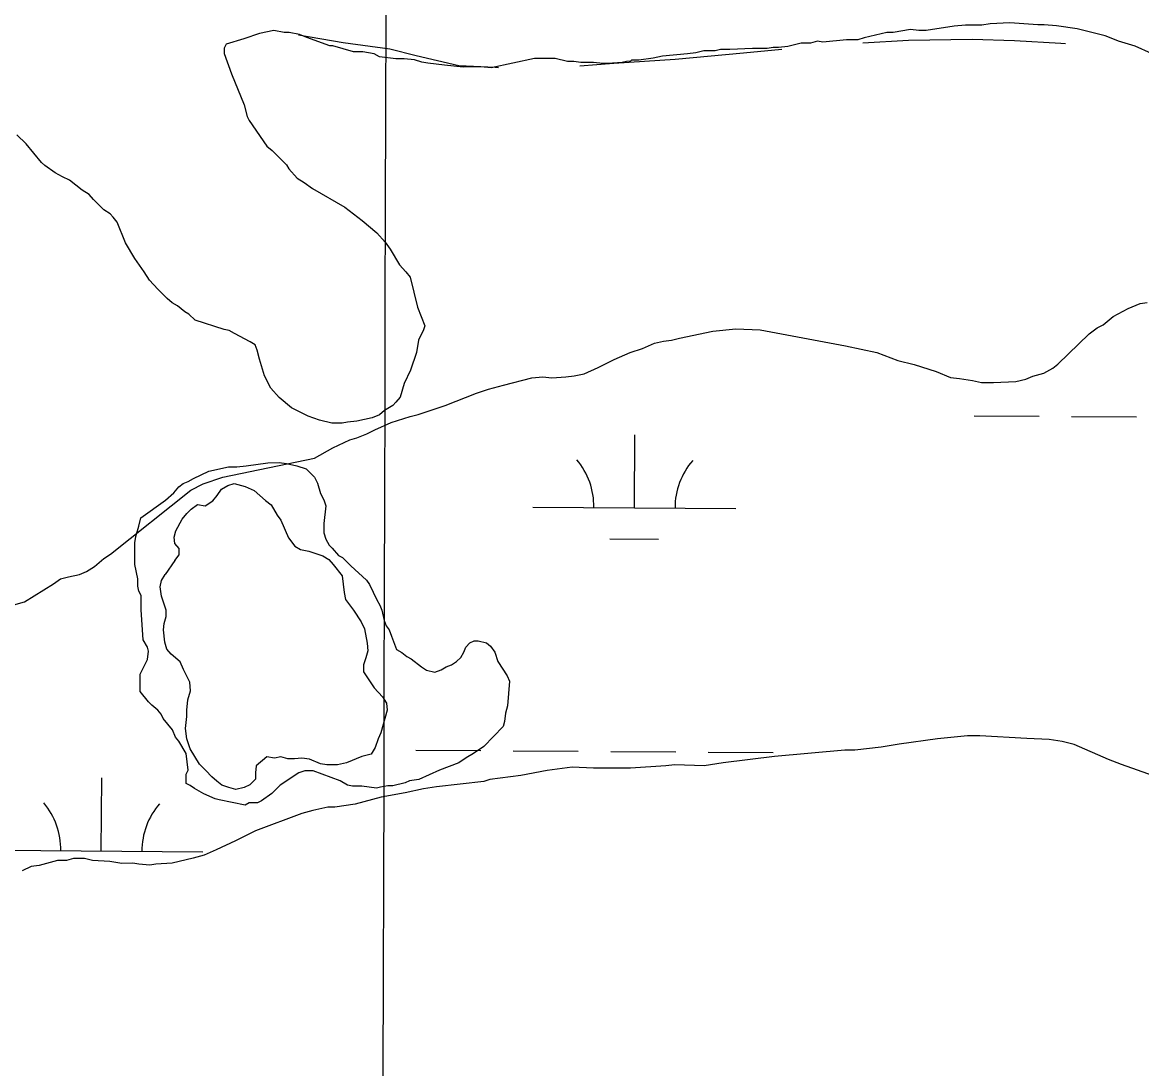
# Model space of a CAD drawing. Extents: x 3172231 to 3210228, y 940198 to 965780.
# Drawn here: x 3186789 to 3187340, y 963135 to 963650 of the extents above; entities that cross this region are included whole.
import ezdxf

# ---------------------------------------------------------------- set-up
doc = ezdxf.new("R2010")
doc.units = 0
for name, color, linetype in [('V-GRID-MAJR', 7, 'Continuous'), ('V-ROAD-CNTR', 7, 'Continuous'), ('V-SITE-VEGE', 7, 'Continuous'), ('V-TOPO-SHOR', 7, 'Continuous'), ('V-WETL-SWMP', 7, 'Continuous')]:
    doc.layers.add(name, color=color, linetype=linetype)

msp = doc.modelspace()

# ---------------------------------------------------------------- linework, layer by layer
at = {"layer": 'V-GRID-MAJR'}
msp.add_spline([(3186921.327, 945704.044), (3186937.193, 951764.175), (3186953.067, 957827.391), (3186968.941, 963890.658), (3186968.949, 963893.691)], degree=3, dxfattribs=at)
at = {"layer": 'V-ROAD-CNTR'}
for points in [[(3186925.247, 963643.875), (3186947.153, 963640.037), (3186970.091, 963637.041), (3186983.067, 963633.756), (3187004.109, 963628.865), (3187022.124, 963627.912), (3187023.721, 963627.878)], [(3187203.208, 963640.011), (3187225.649, 963641.325), (3187256.963, 963641.79), (3187277.851, 963641.138), (3187300.766, 963639.756), (3187303.05, 963639.567)], [(3187063.693, 963628.58), (3187080.538, 963629.976), (3187110.735, 963631.927), (3187144.45, 963635.017), (3187163.338, 963636.887)]]:
    msp.add_lwpolyline(points, dxfattribs=at)
at = {"layer": 'V-SITE-VEGE'}
for p, q in [((3186913.013, 963646.064), (3186905.888, 963644.514)), ((3186918.108, 963645.063), (3186913.013, 963646.064)), ((3187226.721, 963646.576), (3187218.07, 963645.02)), ((3187230.799, 963646.08), (3187226.721, 963646.576)), ((3187234.362, 963646.091), (3187230.799, 963646.08)), ((3187248.106, 963648.171), (3187234.362, 963646.091)), ((3187253.708, 963648.7), (3187248.106, 963648.171)), ((3187261.855, 963648.726), (3187253.708, 963648.7)), ((3187265.928, 963649.249), (3187261.855, 963648.726)), ((3187275.603, 963649.789), (3187265.928, 963649.249)), ((3187289.355, 963648.814), (3187275.603, 963649.789)), ((3187292.411, 963648.825), (3187289.355, 963648.814)), ((3187298.524, 963648.335), (3187292.411, 963648.825)), ((3187308.715, 963646.84), (3187298.524, 963648.335)), ((3187322.475, 963643.322), (3187308.715, 963646.84)), ((3186898.259, 963641.941), (3186889.608, 963639.367)), ((3186905.888, 963644.514), (3186898.259, 963641.941)), ((3186920.656, 963645.071), (3186918.108, 963645.063)), ((3186925.751, 963644.069), (3186920.656, 963645.071)), ((3186929.321, 963642.554), (3186925.751, 963644.069)), ((3186940.538, 963638.515), (3186929.321, 963642.554)), ((3187180.905, 963640.823), (3187177.346, 963639.793)), ((3187183.455, 963640.326), (3187180.905, 963640.823)), ((3187195.166, 963641.378), (3187183.455, 963640.326)), ((3187200.769, 963641.399), (3187195.166, 963641.378)), ((3187203.818, 963642.427), (3187200.769, 963641.399)), ((3187215.015, 963645.009), (3187203.818, 963642.427)), ((3187218.07, 963645.02), (3187215.015, 963645.009)), ((3187325.535, 963642.312), (3187322.475, 963643.322)), ((3187329.105, 963640.797), (3187325.535, 963642.312)), ((3187337.26, 963638.275), (3187329.105, 963640.797)), ((3186889.608, 963639.367), (3186888.596, 963637.327)), ((3186888.596, 963637.327), (3186888.605, 963634.782)), ((3186888.605, 963634.782), (3186892.203, 963624.609)), ((3186942.066, 963638.519), (3186940.538, 963638.515)), ((3186952.261, 963635.496), (3186942.066, 963638.519)), ((3186956.844, 963635.513), (3186952.261, 963635.496)), ((3186962.449, 963634.511), (3186956.844, 963635.513)), ((3187120.831, 963635.027), (3187116.76, 963634.503)), ((3187124.903, 963636.057), (3187120.831, 963635.027)), ((3187130.504, 963636.078), (3187124.903, 963636.057)), ((3187133.05, 963636.594), (3187130.504, 963636.078)), ((3187137.631, 963636.608), (3187133.05, 963636.594)), ((3187148.836, 963637.155), (3187137.631, 963636.608)), ((3187155.965, 963637.178), (3187148.836, 963637.155)), ((3187159.02, 963637.698), (3187155.965, 963637.178)), ((3187161.564, 963637.704), (3187159.02, 963637.698)), ((3187166.148, 963638.228), (3187161.564, 963637.704)), ((3187172.763, 963639.779), (3187166.148, 963638.228)), ((3187177.346, 963639.793), (3187172.763, 963639.779)), ((3187345.421, 963634.739), (3187337.26, 963638.275)), ((3186965.001, 963632.992), (3186962.449, 963634.511)), ((3186973.152, 963632), (3186965.001, 963632.992)), ((3186977.228, 963632.015), (3186973.152, 963632)), ((3186982.321, 963631.521), (3186977.228, 963632.015)), ((3186985.889, 963630.511), (3186982.321, 963631.521)), ((3186988.946, 963630.016), (3186985.889, 963630.511)), ((3186997.097, 963629.023), (3186988.946, 963630.016)), ((3187041.394, 963632.222), (3187020.021, 963627.569)), ((3187051.58, 963632.254), (3187041.394, 963632.222)), ((3187057.696, 963630.747), (3187051.58, 963632.254)), ((3187060.751, 963630.757), (3187057.696, 963630.747)), ((3187064.319, 963630.26), (3187060.751, 963630.757)), ((3187070.428, 963630.278), (3187064.319, 963630.26)), ((3187075.016, 963629.784), (3187070.428, 963630.278)), ((3187077.561, 963629.793), (3187075.016, 963629.784)), ((3187084.688, 963630.325), (3187077.561, 963629.793)), ((3187086.724, 963630.839), (3187084.688, 963630.325)), ((3187088.76, 963630.847), (3187086.724, 963630.839)), ((3187089.268, 963631.359), (3187088.76, 963630.847)), ((3187092.833, 963631.372), (3187089.268, 963631.359)), ((3187099.96, 963632.412), (3187092.833, 963631.372)), ((3187104.54, 963633.446), (3187099.96, 963632.412)), ((3187116.76, 963634.503), (3187104.54, 963633.446)), ((3186892.203, 963624.609), (3186898.363, 963609.35)), ((3187006.268, 963628.033), (3186997.097, 963629.023)), ((3187014.927, 963628.062), (3187006.268, 963628.033)), ((3187020.021, 963627.569), (3187014.927, 963628.062)), ((3186898.363, 963609.35), (3186899.91, 963603.752)), ((3186899.91, 963603.752), (3186900.936, 963601.719)), ((3186900.936, 963601.719), (3186909.633, 963589.015)), ((3186790.97, 963590.158), (3186786.371, 963594.727)), ((3186798.636, 963581.015), (3186790.97, 963590.158)), ((3186909.633, 963589.015), (3186912.187, 963586.985)), ((3186912.187, 963586.985), (3186919.339, 963579.881)), ((3186800.172, 963579.492), (3186798.636, 963581.015)), ((3186805.276, 963575.945), (3186800.172, 963579.492)), ((3186919.339, 963579.881), (3186920.363, 963577.845)), ((3186808.847, 963573.919), (3186805.276, 963575.945)), ((3186812.417, 963572.402), (3186808.847, 963573.919)), ((3186920.363, 963577.845), (3186924.455, 963573.276)), ((3186818.545, 963567.331), (3186812.417, 963572.402)), ((3186924.455, 963573.276), (3186928.025, 963571.251)), ((3186928.025, 963571.251), (3186932.108, 963568.207)), ((3186822.116, 963565.303), (3186818.545, 963567.331)), ((3186824.16, 963562.766), (3186822.116, 963565.303)), ((3186932.108, 963568.207), (3186947.927, 963559.094)), ((3186829.272, 963557.689), (3186824.16, 963562.766)), ((3186832.336, 963555.661), (3186829.272, 963557.689)), ((3186947.927, 963559.094), (3186956.604, 963552.499)), ((3186833.866, 963554.137), (3186832.336, 963555.661)), ((3186835.912, 963551.6), (3186833.866, 963554.137)), ((3186956.604, 963552.499), (3186963.756, 963546.412)), ((3186840.018, 963541.428), (3186835.912, 963551.6)), ((3186963.756, 963546.412), (3186967.844, 963541.841)), ((3186844.626, 963533.803), (3186840.018, 963541.428)), ((3186967.844, 963541.841), (3186970.402, 963538.286)), ((3186970.402, 963538.286), (3186975.01, 963530.661)), ((3186849.232, 963527.196), (3186844.626, 963533.803)), ((3186975.01, 963530.661), (3186978.078, 963527.106)), ((3186851.792, 963523.131), (3186849.232, 963527.196)), ((3186978.078, 963527.106), (3186980.122, 963524.566)), ((3186980.122, 963524.566), (3186983.732, 963509.811)), ((3186855.88, 963518.562), (3186851.792, 963523.131)), ((3186860.477, 963513.993), (3186855.88, 963518.562)), ((3186863.031, 963511.963), (3186860.477, 963513.993)), ((3186865.581, 963510.443), (3186863.031, 963511.963)), ((3186869.157, 963507.4), (3186865.581, 963510.443)), ((3186983.732, 963509.811), (3186987.331, 963500.654)), ((3186871.199, 963506.388), (3186869.157, 963507.4)), ((3186874.26, 963503.343), (3186871.199, 963506.388)), ((3186888.537, 963498.807), (3186874.26, 963503.343)), ((3186891.085, 963498.305), (3186888.537, 963498.807)), ((3186893.637, 963496.785), (3186891.085, 963498.305)), ((3186901.29, 963492.736), (3186893.637, 963496.785)), ((3186986.827, 963498.614), (3186984.297, 963493.515)), ((3186987.331, 963500.654), (3186986.827, 963498.614)), ((3186903.84, 963491.217), (3186901.29, 963492.736)), ((3186904.868, 963488.673), (3186903.84, 963491.217)), ((3186984.297, 963493.515), (3186983.298, 963487.399)), ((3186905.9, 963484.092), (3186904.868, 963488.673)), ((3186983.298, 963487.399), (3186980.271, 963478.732)), ((3186908.472, 963475.951), (3186905.9, 963484.092)), ((3186911.548, 963469.852), (3186908.472, 963475.951)), ((3186980.271, 963478.732), (3186977.238, 963472.103)), ((3186915.638, 963465.283), (3186911.548, 963469.852)), ((3186977.238, 963472.103), (3186975.223, 963465.475)), ((3186921.768, 963460.206), (3186915.638, 963465.283)), ((3186975.223, 963465.475), (3186973.193, 963462.92)), ((3186929.927, 963456.161), (3186921.768, 963460.206)), ((3186967.604, 963458.83), (3186965.065, 963456.786)), ((3186971.669, 963461.39), (3186967.604, 963458.83)), ((3186973.193, 963462.92), (3186971.669, 963461.39)), ((3186935.537, 963454.142), (3186929.927, 963456.161)), ((3186941.652, 963452.634), (3186935.537, 963454.142)), ((3186946.743, 963452.651), (3186941.652, 963452.634)), ((3186949.289, 963453.171), (3186946.743, 963452.651)), ((3186953.87, 963453.693), (3186949.289, 963453.171)), ((3186961.505, 963455.246), (3186953.87, 963453.693)), ((3186965.065, 963456.786), (3186961.505, 963455.246)), ((3186881.033, 963429.019), (3186890.702, 963431.087)), ((3186890.702, 963431.087), (3186894.775, 963431.1)), ((3186894.775, 963431.1), (3186899.359, 963431.624)), ((3186899.359, 963431.624), (3186910.045, 963433.187)), ((3186910.045, 963433.187), (3186915.648, 963433.205)), ((3186915.648, 963433.205), (3186919.216, 963432.707)), ((3186919.216, 963432.707), (3186924.311, 963431.706)), ((3186924.311, 963431.706), (3186928.899, 963430.193)), ((3186870.865, 963423.893), (3186873.404, 963425.429)), ((3186873.404, 963425.429), (3186881.033, 963429.019)), ((3186928.899, 963430.193), (3186932.989, 963426.131)), ((3186932.989, 963426.131), (3186934.525, 963423.082)), ((3186863.752, 963418.267), (3186866.29, 963421.333)), ((3186866.29, 963421.333), (3186868.321, 963422.867)), ((3186868.321, 963422.867), (3186870.865, 963423.893)), ((3186934.525, 963423.082), (3186936.069, 963417.993)), ((3186847.495, 963405.991), (3186859.691, 963414.689)), ((3186859.691, 963414.689), (3186863.752, 963418.267)), ((3186936.069, 963417.993), (3186937.607, 963414.943)), ((3186937.607, 963414.943), (3186938.635, 963411.892)), ((3186938.635, 963411.892), (3186937.644, 963403.231)), ((3186846.49, 963401.916), (3186847.495, 963405.991)), ((3186937.644, 963403.231), (3186937.662, 963398.645)), ((3186844.98, 963396.816), (3186846.49, 963401.916)), ((3186937.662, 963398.645), (3186938.688, 963395.594)), ((3186844.48, 963393.761), (3186844.98, 963396.816)), ((3186844.513, 963383.066), (3186844.48, 963393.761)), ((3186938.688, 963395.594), (3186940.227, 963392.542)), ((3186940.227, 963392.542), (3186941.758, 963391.02)), ((3186941.758, 963391.02), (3186944.826, 963387.465)), ((3186944.826, 963387.465), (3186946.866, 963386.453)), ((3186946.866, 963386.453), (3186950.954, 963382.392)), ((3186846.066, 963375.941), (3186844.513, 963383.066)), ((3186950.954, 963382.392), (3186958.615, 963375.288)), ((3186846.078, 963372.375), (3186846.066, 963375.941)), ((3186846.594, 963369.832), (3186846.078, 963372.375)), ((3186958.615, 963375.288), (3186960.151, 963373.256)), ((3186960.151, 963373.256), (3186963.74, 963365.627)), ((3186847.62, 963367.796), (3186846.594, 963369.832)), ((3186847.643, 963360.665), (3186847.62, 963367.796)), ((3186963.74, 963365.627), (3186965.278, 963363.088)), ((3186848.71, 963345.903), (3186847.643, 963360.665)), ((3186965.278, 963363.088), (3186966.304, 963360.544)), ((3186966.304, 963360.544), (3186967.338, 963355.455)), ((3186967.338, 963355.455), (3186968.364, 963352.911)), ((3186968.364, 963352.911), (3186969.9, 963350.88)), ((3186969.9, 963350.88), (3186970.928, 963347.826)), ((3186850.758, 963342.344), (3186848.71, 963345.903)), ((3186851.274, 963340.31), (3186850.758, 963342.344)), ((3186970.928, 963347.826), (3186973.496, 963341.215)), ((3187006.602, 963339.796), (3187007.614, 963342.346)), ((3187007.614, 963342.346), (3187009.643, 963344.387)), ((3187009.643, 963344.387), (3187011.677, 963345.414)), ((3187011.677, 963345.414), (3187013.715, 963345.42)), ((3187013.715, 963345.42), (3187017.792, 963344.412)), ((3187017.792, 963344.412), (3187019.834, 963342.894)), ((3187019.834, 963342.894), (3187021.88, 963339.845)), ((3186850.778, 963336.232), (3186851.274, 963340.31)), ((3186973.496, 963341.215), (3186976.046, 963339.695)), ((3186976.046, 963339.695), (3186978.6, 963337.668)), ((3186978.6, 963337.668), (3186980.642, 963336.654)), ((3187003.053, 963335.198), (3187005.087, 963337.244)), ((3187005.087, 963337.244), (3187006.602, 963339.796)), ((3187021.88, 963339.845), (3187023.427, 963335.266)), ((3186847.235, 963329.093), (3186850.778, 963336.232)), ((3186980.642, 963336.654), (3186985.745, 963332.597)), ((3186985.745, 963332.597), (3186988.295, 963331.078)), ((3186995.426, 963331.1), (3186997.97, 963332.636)), ((3186997.97, 963332.636), (3187000.511, 963333.664)), ((3187000.511, 963333.664), (3187003.053, 963335.198)), ((3187023.427, 963335.266), (3187028.03, 963328.151)), ((3186847.264, 963320.434), (3186847.235, 963329.093)), ((3186988.295, 963331.078), (3186992.375, 963330.074)), ((3186992.375, 963330.074), (3186995.426, 963331.1)), ((3187028.03, 963328.151), (3187029.056, 963325.607)), ((3186851.356, 963315.355), (3186847.264, 963320.434)), ((3187029.056, 963325.607), (3187028.075, 963313.383)), ((3186852.887, 963313.831), (3186851.356, 963315.355)), ((3186855.951, 963311.296), (3186852.887, 963313.831)), ((3186857.485, 963309.262), (3186855.951, 963311.296)), ((3186858.511, 963307.231), (3186857.485, 963309.262)), ((3187027.072, 963309.813), (3187026.574, 963305.74)), ((3187028.075, 963313.383), (3187027.072, 963309.813)), ((3186863.113, 963301.644), (3186858.511, 963307.231)), ((3187026.574, 963305.74), (3187026.075, 963303.192)), ((3186864.651, 963298.082), (3186863.113, 963301.644)), ((3187026.075, 963303.192), (3187016.431, 963293.482)), ((3186866.187, 963296.051), (3186864.651, 963298.082)), ((3186869.771, 963289.952), (3186866.187, 963296.051)), ((3187016.431, 963293.482), (3187011.349, 963289.9)), ((3186870.816, 963281.807), (3186869.771, 963289.952)), ((3187007.79, 963287.852), (3187004.235, 963285.294)), ((3187011.349, 963289.9), (3187007.79, 963287.852)), ((3186869.804, 963279.767), (3186870.816, 963281.807)), ((3186994.568, 963281.698), (3186984.4, 963277.082)), ((3187004.235, 963285.294), (3186994.568, 963281.698)), ((3186869.82, 963275.181), (3186869.804, 963279.767)), ((3186925.313, 963280.455), (3186916.167, 963274.313)), ((3186928.364, 963281.483), (3186925.313, 963280.455)), ((3186932.44, 963281.497), (3186928.364, 963281.483)), ((3186945.697, 963276.447), (3186932.44, 963281.497)), ((3186949.268, 963274.422), (3186945.697, 963276.447)), ((3186979.816, 963276.558), (3186977.785, 963275.534)), ((3186984.4, 963277.082), (3186979.816, 963276.558)), ((3186871.86, 963274.17), (3186869.82, 963275.181)), ((3186873.902, 963272.648), (3186871.86, 963274.17)), ((3186878.494, 963270.119), (3186873.902, 963272.648)), ((3186916.167, 963274.313), (3186912.103, 963270.227)), ((3186951.816, 963273.922), (3186949.268, 963274.422)), ((3186956.4, 963273.936), (3186951.816, 963273.922)), ((3186963.533, 963272.941), (3186956.4, 963273.936)), ((3186965.568, 963273.457), (3186963.533, 963272.941)), ((3186969.132, 963273.979), (3186965.568, 963273.457)), ((3186971.678, 963273.985), (3186969.132, 963273.979)), ((3186977.785, 963275.534), (3186971.678, 963273.985)), ((3186884.105, 963267.59), (3186878.494, 963270.119)), ((3186886.143, 963267.088), (3186884.105, 963267.59)), ((3186898.881, 963264.581), (3186886.143, 963267.088)), ((3186900.915, 963265.607), (3186898.881, 963264.581)), ((3186904.991, 963265.619), (3186900.915, 963265.607)), ((3186907.024, 963266.645), (3186904.991, 963265.619)), ((3186912.103, 963270.227), (3186907.024, 963266.645))]:
    msp.add_line(p, q, dxfattribs=at)
at = {"layer": 'V-TOPO-SHOR'}
msp.add_line((3186864.229, 963384.956), (3186859.554, 963378.048), dxfattribs=at)
for points in [[(3186863.879, 963396.548), (3186864.809, 963399.683), (3186867.924, 963405.332), (3186870.107, 963408.158), (3186872.292, 963410.36), (3186875.418, 963412.561), (3186879.18, 963411.949), (3186882.932, 963414.466), (3186885.117, 963416.981), (3186887.298, 963420.12), (3186890.425, 963422.011), (3186893.555, 963422.961), (3186898.886, 963421.411), (3186903.279, 963419.545), (3186908.933, 963414.552), (3186911.761, 963412.367), (3186914.596, 963407.363), (3186916.484, 963404.863), (3186920.273, 963396.104), (3186923.419, 963392.04), (3186926.243, 963390.484), (3186930.318, 963389.556), (3186937.218, 963387.387), (3186940.044, 963385.515), (3186942.246, 963383.017), (3186946.649, 963377.393), (3186947.616, 963369.248), (3186948.255, 963365.805), (3186952.345, 963360.493), (3186956.121, 963354.865), (3186957.698, 963351.424), (3186958.976, 963344.224), (3186959.302, 963340.466), (3186958.372, 963337.017), (3186957.131, 963333.566), (3186957.143, 963330.119), (3186962.492, 963322.304), (3186966.58, 963317.931), (3186968.47, 963314.804), (3186968.794, 963311.359), (3186965.697, 963300.071), (3186964.454, 963297.247), (3186962.902, 963292.856), (3186961.032, 963289.716), (3186956.336, 963288.448), (3186948.828, 963285.292), (3186944.445, 963284.336), (3186939.121, 963284.32), (3186935.985, 963284.936), (3186930.652, 963287.111), (3186926.89, 963287.727), (3186923.132, 963287.402), (3186919.998, 963287.392), (3186916.55, 963288.319), (3186913.418, 963287.682), (3186909.656, 963288.297), (3186904.346, 963283.894), (3186904.044, 963280.447), (3186904.055, 963277.313), (3186901.243, 963274.485), (3186898.429, 963273.224), (3186894.357, 963272.269), (3186890.909, 963273.199), (3186887.46, 963274.44), (3186884.947, 963276.312), (3186882.434, 963278.497), (3186879.604, 963281.62), (3186876.46, 963284.744), (3186871.735, 963292.247), (3186870.154, 963297.255), (3186869.511, 963302.264), (3186870.117, 963308.22), (3186870.107, 963311.351), (3186870.717, 963316.367), (3186871.956, 963320.758), (3186871.631, 963325.142), (3186868.477, 963331.397), (3186866.898, 963335.153), (3186862.499, 963338.897), (3186860.297, 963341.395), (3186859.347, 963344.838), (3186858.702, 963350.79), (3186859.005, 963353.925), (3186859.933, 963357.374), (3186859.922, 963360.505), (3186857.706, 963367.391), (3186857.065, 963372.089), (3186857.682, 963375.222), (3186859.554, 963378.048)], [(3186864.229, 963384.956), (3186866.412, 963387.783), (3186866.402, 963390.916), (3186864.203, 963393.415), (3186863.879, 963396.548)]]:
    msp.add_lwpolyline(points, dxfattribs=at)
at = {"layer": 'V-WETL-SWMP'}
for p, q in [((3187258.023, 963456.261), (3187290.023, 963456.043)), ((3187306.022, 963455.934), (3187338.022, 963455.716)), ((3187090.647, 963410.969), (3187090.892, 963446.968)), ((3187040.648, 963411.309), (3187140.646, 963410.628)), ((3187078.543, 963395.62), (3187102.542, 963395.457)), ((3186982.988, 963291.628), (3187014.988, 963291.41)), ((3187030.987, 963291.301), (3187062.987, 963291.083)), ((3187078.986, 963290.974), (3187110.986, 963290.757)), ((3187126.985, 963290.648), (3187158.984, 963290.43)), ((3186828.055, 963241.939), (3186828.3, 963277.939)), ((3186778.056, 963242.28), (3186878.053, 963241.599))]:
    msp.add_line(p, q, dxfattribs=at)
for points in [[(3186933.049, 963435.385), (3186942.051, 963440.419), (3186950.464, 963444.412), (3186953.93, 963445.414), (3186958.88, 963447.413), (3186962.839, 963449.409), (3186970.758, 963452.904), (3186980.166, 963455.908), (3186984.128, 963456.913), (3186997.496, 963461.417), (3187012.842, 963467.415), (3187018.784, 963469.417), (3187026.212, 963471.424), (3187040.079, 963474.938), (3187045.53, 963475.452), (3187049.992, 963474.97), (3187056.93, 963475.489), (3187060.893, 963475.997), (3187065.847, 963477.005), (3187072.776, 963480.001), (3187080.694, 963483.992), (3187088.613, 963487.487), (3187094.555, 963489.489), (3187100.494, 963491.987), (3187104.952, 963492.993), (3187108.916, 963493.501), (3187112.878, 963494.506), (3187129.223, 963498.028), (3187140.62, 963499.057), (3187152.517, 963498.6), (3187194.674, 963490.806), (3187210.05, 963487.386), (3187220.472, 963483.455), (3187228.409, 963481.498), (3187239.324, 963478.064), (3187246.273, 963475.113), (3187250.736, 963474.632), (3187257.182, 963473.661), (3187261.647, 963472.684), (3187267.594, 963472.704), (3187278.497, 963473.235), (3187283.451, 963474.242), (3187286.915, 963475.74), (3187292.363, 963477.245), (3187296.815, 963479.738), (3187299.287, 963481.729), (3187314.604, 963496.648), (3187318.56, 963499.635), (3187321.529, 963501.132), (3187326.473, 963505.113), (3187333.895, 963509.102), (3187339.834, 963511.6), (3187343.302, 963512.107)], [(3186770.321, 963359.068), (3186790.13, 963364.585), (3186804.475, 963373.554), (3186807.936, 963376.043), (3186811.898, 963377.047), (3186817.347, 963378.056), (3186820.812, 963379.555), (3186824.769, 963382.046), (3186829.217, 963386.025), (3186832.617, 963388.081), (3186872.224, 963419.683), (3186878.205, 963422.765), (3186887.913, 963425.992), (3186933.049, 963435.385)], [(3187356.959, 963275.226), (3187330.659, 963284.558), (3187324.207, 963287.015), (3187307.331, 963294.395), (3187301.378, 963295.863), (3187294.932, 963296.833), (3187284.026, 963297.293), (3187260.725, 963298.705), (3187254.777, 963298.685), (3187239.912, 963297.15), (3187221.085, 963294.611), (3187212.169, 963293.095), (3187199.286, 963291.566), (3187194.33, 963291.55), (3187159.644, 963288.463), (3187134.375, 963285.407), (3187124.962, 963283.889), (3187110.587, 963284.338), (3187106.127, 963283.828), (3187088.783, 963282.78), (3187070.443, 963282.721), (3187060.033, 963283.183), (3187047.647, 963281.655), (3187034.768, 963279.135), (3187019.409, 963277.103), (3187016.438, 963276.102), (3186993.15, 963273.548), (3186986.71, 963272.536), (3186977.795, 963270.524), (3186965.905, 963268.503), (3186953.03, 963264.991), (3186943.121, 963263.472), (3186939.652, 963263.461), (3186932.222, 963261.95), (3186926.774, 963260.445), (3186904.002, 963251.945), (3186894.105, 963246.956), (3186884.702, 963242.464), (3186878.762, 963239.967)], [(3186878.762, 963239.967), (3186873.315, 963238.462), (3186862.914, 963235.95), (3186854.985, 963235.429), (3186852.013, 963234.923), (3186846.559, 963235.401), (3186843.583, 963235.887), (3186838.131, 963235.869), (3186832.18, 963236.841), (3186823.752, 963237.31), (3186819.784, 963238.288), (3186814.332, 963238.27), (3186810.865, 963237.268), (3186806.404, 963237.253), (3186797.491, 963234.746), (3186793.527, 963234.238), (3186789.073, 963232.24)]]:
    msp.add_lwpolyline(points, dxfattribs=at)
for centre, start, end in [((3187035.409, 963411.82), 358.83817, 40.38182), ((3187145.892, 963411.068), 138.83816, 180.38182), ((3186772.816, 963242.79), 358.83817, 40.38182), ((3186883.3, 963242.038), 138.83816, 180.38182)]:
    msp.add_arc(centre, 35.246, start, end, dxfattribs=at)

doc.saveas('drawing.dxf')
